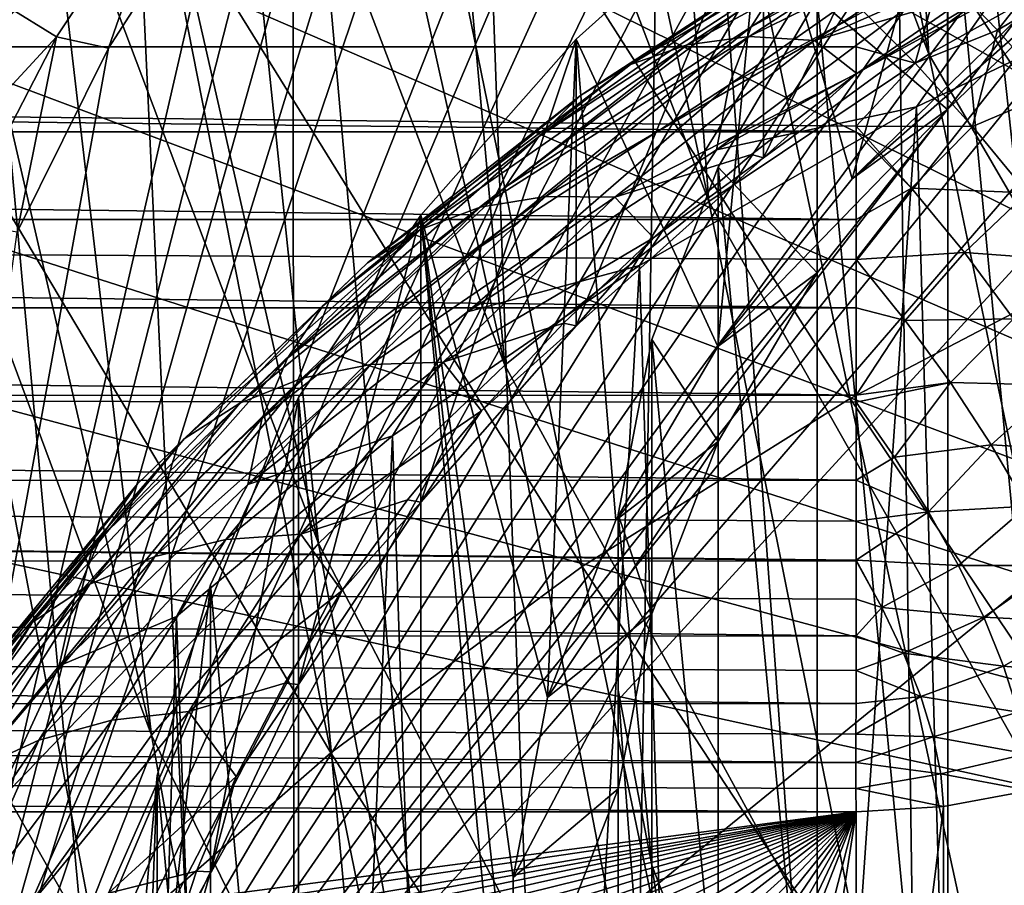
# Model space of a CAD drawing. Header units: metres. Extents: x -109 to 109, y -78 to 121.
# Tile 742 of 1056: x -20.32 to -15.65, y -12.6 to -8.5. Entities that reach past the tile are written whole.
import ezdxf

# ---------------------------------------------------------------- set-up
doc = ezdxf.new("R2010")
doc.units = ezdxf.units.M
doc.layers.add('solid_508554_SW0001', color=7, linetype='CONTINUOUS')

msp = doc.modelspace()

# ---------------------------------------------------------------- linework, layer by layer
at = {"layer": 'solid_508554_SW0001'}
for points in [[(-15.527662, -1.770331, -37.667358), (-16.076096, -1.948305, -37.572727), (-5.75, -14.267006, -31.022758)], [(-16.076096, -1.948305, -37.572727), (-16.325819, -2.038123, -37.524971), (-5.75, -14.267006, -31.022758)], [(-16.325819, -2.038123, -37.524971), (-16.6131, -2.148498, -37.466282), (-5.75, -14.267006, -31.022758)], [(-16.6131, -2.148498, -37.466282), (-17.13689, -2.369964, -37.34853), (-5.75, -14.267006, -31.022758)], [(-17.13689, -2.369964, -37.34853), (-17.64576, -2.611665, -37.220013), (-5.75, -14.267006, -31.022758)], [(-15.08826, -2.481582, 25.28895), (-15.664589, -3.048706, 25.095709), (-14.23452, -21.642811, 35.969391)], [(-17.64576, -2.611665, -37.220013), (-18.138065, -2.872474, -37.081337), (-5.75, -14.267006, -31.022758)], [(-18.138065, -2.872474, -37.081337), (-18.612341, -3.151289, -36.93309), (-5.75, -14.267006, -31.022758)], [(-15.664589, -3.048706, 25.095709), (-16.215151, -3.59325, 24.884087), (-14.23452, -21.642811, 35.969391)], [(-18.612341, -3.151289, -36.93309), (-19.067316, -3.447067, -36.775822), (-5.75, -14.267006, -31.022758)], [(-5.75, -3.196356, -41.475849), (-5.75, -15.767006, -33.620834), (-21.195272, -15.767006, -33.620834)], [(-9.659669, -3.196356, -41.475849), (-5.75, -3.196356, -41.475849), (-21.195272, -15.767006, -33.620834)], [(-10.359494, -3.21484, -41.464298), (-9.659669, -3.196356, -41.475849), (-21.195272, -15.767006, -33.620834)], [(-11.057202, -3.269924, -41.429878), (-10.359494, -3.21484, -41.464298), (-21.195272, -15.767006, -33.620834)], [(-11.347753, -3.303753, -41.408741), (-11.057202, -3.269924, -41.429878), (-21.195272, -15.767006, -33.620834)], [(-11.621875, -3.341582, -41.385101), (-11.347753, -3.303753, -41.408741), (-21.195272, -15.767006, -33.620834)], [(-12.181594, -3.436978, -41.325493), (-11.621875, -3.341582, -41.385101), (-21.195272, -15.767006, -33.620834)], [(-12.733762, -3.555581, -41.251381), (-12.181594, -3.436978, -41.325493), (-21.195272, -15.767006, -33.620834)], [(-19.067316, -3.447067, -36.775822), (-19.501881, -3.758804, -36.610069), (-5.75, -14.267006, -31.022758)], [(-13.2759, -3.696718, -41.163189), (-12.733762, -3.555581, -41.251381), (-21.195272, -15.767006, -33.620834)], [(-16.215151, -3.59325, 24.884087), (-17.242521, -4.614983, 24.410751), (-15.952143, -22.3018, 34.827988)], [(-16.215151, -3.59325, 24.884087), (-15.952143, -22.3018, 34.827988), (-14.23452, -21.642811, 35.969391)], [(-13.807391, -3.860099, -41.061096), (-13.2759, -3.696718, -41.163189), (-21.195272, -15.767006, -33.620834)], [(-19.501881, -3.758804, -36.610069), (-19.915018, -4.085464, -36.436382), (-5.75, -14.267006, -31.022758)], [(-14.328628, -4.045819, -40.945045), (-13.807391, -3.860099, -41.061096), (-21.195272, -15.767006, -33.620834)], [(-14.839646, -4.253956, -40.814987), (-14.328628, -4.045819, -40.945045), (-21.195272, -15.767006, -33.620834)], [(-19.915018, -4.085464, -36.436382), (-20.22757, -4.355056, -36.293037), (-5.75, -14.267006, -31.022758)], [(-20.734434, -8.798349, -51.104588), (-20.985165, -4.203673, -44.352646), (-19.655462, -7.853209, -51.54126)], [(-15.339787, -4.484349, -40.671021), (-14.839646, -4.253956, -40.814987), (-21.195272, -15.767006, -33.620834)], [(-16.008326, -8.660251, -50.492496), (-16.277102, -4.339474, -43.746597), (-16.840366, -4.667392, -43.619957)], [(-16.008326, -8.660251, -50.492496), (-14.900267, -8.044676, -50.717453), (-16.277102, -4.339474, -43.746597)], [(-20.22757, -4.355056, -36.293037), (-20.305826, -4.425884, -36.255375), (-5.75, -14.267006, -31.022758)], [(-20.305826, -4.425884, -36.255375), (-20.673613, -4.778644, -36.06781), (-5.75, -14.267006, -31.022758)], [(-15.827065, -4.736159, -40.513672), (-15.339787, -4.484349, -40.671021), (-21.195272, -15.767006, -33.620834)], [(-17.242521, -4.614983, 24.410751), (-18.176697, -5.548234, 23.879221), (-17.548359, -23.033133, 33.561283)], [(-17.242521, -4.614983, 24.410751), (-17.548359, -23.033133, 33.561283), (-15.952143, -22.3018, 34.827988)], [(-16.008326, -8.660251, -50.492496), (-16.840366, -4.667392, -43.619957), (-17.3853, -5.017664, -43.477215)], [(-16.298344, -5.007792, -40.343937), (-15.827065, -4.736159, -40.513672), (-21.195272, -15.767006, -33.620834)], [(-20.673613, -4.778644, -36.06781), (-21.337833, -5.515685, -35.675919), (-5.75, -14.267006, -31.022758)], [(-15.930471, -5.526824, -52.459057), (-14.560081, -4.941896, -52.626099), (-13.642312, -8.990166, -59.59317)], [(-16.7512, -5.297716, -40.162773), (-16.298344, -5.007792, -40.343937), (-21.195272, -15.767006, -33.620834)], [(-17.051073, -9.35871, -50.205788), (-17.3853, -5.017664, -43.477215), (-17.910482, -5.389319, -43.318783)], [(-17.051073, -9.35871, -50.205788), (-16.008326, -8.660251, -50.492496), (-17.3853, -5.017664, -43.477215)], [(-17.184731, -5.605155, -39.970665), (-16.7512, -5.297716, -40.162773), (-21.195272, -15.767006, -33.620834)], [(-17.051073, -9.35871, -50.205788), (-17.910482, -5.389319, -43.318783), (-18.414675, -5.781518, -43.145008)], [(-21.337833, -5.515685, -35.675919), (-21.90443, -6.286805, -35.265907), (-5.75, -14.267006, -31.022758)], [(-18.176697, -5.548234, 23.879221), (-19.023594, -6.394169, 23.298754), (-17.548359, -23.033133, 33.561283)], [(-17.243303, -6.211176, -52.220951), (-15.930471, -5.526824, -52.459057), (-15.040552, -9.590968, -59.42889)], [(-15.930471, -5.526824, -52.459057), (-13.642312, -8.990166, -59.59317), (-15.040552, -9.590968, -59.42889)], [(-17.992445, -6.271349, -39.554379), (-17.184731, -5.605155, -39.970665), (-21.195272, -15.767006, -33.620834)], [(-18.018616, -10.134007, -49.859684), (-18.414675, -5.781518, -43.145008), (-18.896671, -6.193473, -42.956215)], [(-18.018616, -10.134007, -49.859684), (-17.051073, -9.35871, -50.205788), (-18.414675, -5.781518, -43.145008)], [(-18.018616, -10.134007, -49.859684), (-18.896671, -6.193473, -42.956215), (-19.355524, -6.624475, -42.752712)], [(-18.488369, -6.98872, -51.914207), (-17.243303, -6.211176, -52.220951), (-16.380257, -10.292389, -59.19054)], [(-17.243303, -6.211176, -52.220951), (-15.040552, -9.590968, -59.42889), (-16.380257, -10.292389, -59.19054)], [(-21.90443, -6.286805, -35.265907), (-22.372639, -7.085521, -34.841221), (-5.75, -14.267006, -31.022758)], [(-18.366848, -6.630276, -39.330097), (-17.992445, -6.271349, -39.554379), (-21.195272, -15.767006, -33.620834)], [(-19.023594, -6.394169, 23.298754), (-19.789633, -7.155644, 22.677635), (-19.011023, -23.83124, 32.178921)], [(-19.023594, -6.394169, 23.298754), (-19.011023, -23.83124, 32.178921), (-17.548359, -23.033133, 33.561283)], [(-18.90155, -10.979684, -49.456871), (-19.355524, -6.624475, -42.752712), (-19.790638, -7.073773, -42.534885)], [(-18.90155, -10.979684, -49.456871), (-18.018616, -10.134007, -49.859684), (-19.355524, -6.624475, -42.752712)], [(-18.720562, -7.005466, -39.095654), (-18.366848, -6.630276, -39.330097), (-21.195272, -15.767006, -33.620834)], [(-15.155397, -6.883294, 14.077785), (-15.918524, -7.623412, 12.795862), (-15.155397, -15.633367, -1.077786)], [(-19.655462, -7.853209, -51.54126), (-18.488369, -6.98872, -51.914207), (-17.65099, -11.088043, -58.880573)], [(-18.488369, -6.98872, -51.914207), (-16.380257, -10.292389, -59.19054), (-17.65099, -11.088043, -58.880573)], [(-19.051762, -7.39502, -38.852234), (-18.720562, -7.005466, -39.095654), (-21.195272, -15.767006, -33.620834)], [(-15.760841, -7.039365, 17.807463), (-16.791769, -9.15137, 17.289045), (-16.791786, -7.791863, 16.504097)], [(-16.371923, -9.250462, 13.977731), (-15.760841, -7.039365, 17.807463), (-16.791786, -7.791863, 16.504097)], [(-15.760841, -7.039365, 17.807463), (-15.760826, -8.398877, 18.592402), (-16.791769, -9.15137, 17.289045)], [(-16.371923, -9.250462, 13.977731), (-15.586568, -8.48908, 15.296481), (-15.760841, -7.039365, 17.807463)], [(-22.372639, -7.085521, -34.841221), (-22.742233, -7.906652, -34.404617), (-5.75, -14.267006, -31.022758)], [(-18.90155, -10.979684, -49.456871), (-19.790638, -7.073773, -42.534885), (-20.201321, -7.540606, -42.303104)], [(-19.789633, -7.155644, 22.677635), (-20.48148, -7.836093, 22.022633), (-19.011023, -23.83124, 32.178921)], [(-19.3589, -7.797014, -38.60104), (-19.051762, -7.39502, -38.852234), (-21.195272, -15.767006, -33.620834)], [(-19.692539, -11.88757, -49.001415), (-20.201321, -7.540606, -42.303104), (-20.586407, -8.023761, -42.057964)], [(-19.692539, -11.88757, -49.001415), (-18.90155, -10.979684, -49.456871), (-20.201321, -7.540606, -42.303104)], [(-16.84968, -8.530798, 21.251062), (-16.701448, -8.297067, 20.972494), (-15.416478, -7.595917, 22.18692)], [(-15.553306, -7.823425, 22.476267), (-16.84968, -8.530798, 21.251062), (-15.416478, -7.595917, 22.18692)], [(-15.918524, -7.623412, 12.795862), (-16.537516, -8.396486, 11.456859), (-15.918524, -14.893249, 0.204137)], [(-15.919089, -8.923347, 13.544957), (-16.537516, -8.396486, 11.456859), (-15.918524, -7.623412, 12.795862)], [(-15.156493, -8.183557, 14.826311), (-15.919089, -8.923347, 13.544957), (-15.918524, -7.623412, 12.795862)], [(-15.918524, -7.623412, 12.795862), (-15.918524, -14.893249, 0.204137), (-15.155397, -15.633367, -1.077786)], [(-19.586758, -7.741699, -38.651665), (-20.144218, -8.577765, -38.13242), (-20.378872, -8.433309, -38.296917)], [(-19.586758, -7.741699, -38.651665), (-19.896652, -8.631512, -38.079586), (-20.144218, -8.577765, -38.13242)], [(-19.586758, -7.741699, -38.651665), (-19.3589, -7.797014, -38.60104), (-19.896652, -8.631512, -38.079586)], [(-16.791786, -7.791863, 16.504097), (-17.679455, -9.948217, 15.908866), (-17.679461, -8.588703, 15.12393)], [(-17.009054, -10.045897, 12.599998), (-16.791786, -7.791863, 16.504097), (-17.679461, -8.588703, 15.12393)], [(-16.791786, -7.791863, 16.504097), (-16.791769, -9.15137, 17.289045), (-17.679455, -9.948217, 15.908866)], [(-17.009054, -10.045897, 12.599998), (-16.371923, -9.250462, 13.977731), (-16.791786, -7.791863, 16.504097)], [(-19.896652, -8.631512, -38.079586), (-19.3589, -7.797014, -38.60104), (-21.195272, -15.767006, -33.620834)], [(-20.48148, -7.836093, 22.022633), (-20.329, -24.690052, 30.691416), (-19.011023, -23.83124, 32.178921)], [(-16.955095, -8.805084, 21.511559), (-16.84968, -8.530798, 21.251062), (-15.553306, -7.823425, 22.476267)], [(-15.650609, -8.093286, 22.744429), (-16.955095, -8.805084, 21.511559), (-15.553306, -7.823425, 22.476267)], [(-20.734434, -8.798349, -51.104588), (-19.655462, -7.853209, -51.54126), (-18.842323, -11.971535, -58.501446)], [(-19.655462, -7.853209, -51.54126), (-17.65099, -11.088043, -58.880573), (-18.842323, -11.971535, -58.501446)], [(-17.153225, -8.615685, 18.843166), (-16.860382, -8.577499, 18.584347), (-15.767282, -7.865222, 19.818047)], [(-16.04114, -7.891037, 20.098293), (-17.153225, -8.615685, 18.843166), (-15.767282, -7.865222, 19.818047)], [(-15.767282, -7.865222, 19.818047), (-16.860382, -8.577499, 18.584347), (-15.477312, -7.896384, 19.555084)], [(-22.742233, -7.906652, -34.404617), (-23.013836, -8.743619, -33.959595), (-5.75, -14.267006, -31.022758)], [(-17.421614, -8.709177, 19.114143), (-17.153225, -8.615685, 18.843166), (-16.04114, -7.891037, 20.098293)], [(-16.29213, -7.97319, 20.38891), (-17.421614, -8.709177, 19.114143), (-16.04114, -7.891037, 20.098293)], [(-16.860382, -8.577499, 18.584347), (-16.550308, -8.595562, 18.344072), (-15.477312, -7.896384, 19.555084)], [(-15.477312, -7.896384, 19.555084), (-16.550308, -8.595562, 18.344072), (-15.246434, -8.021862, 19.250126)], [(-17.658928, -8.855668, 19.390596), (-17.421614, -8.709177, 19.114143), (-16.29213, -7.97319, 20.38891)], [(-16.514057, -8.109655, 20.682728), (-17.658928, -8.855668, 19.390596), (-16.29213, -7.97319, 20.38891)], [(-19.692539, -11.88757, -49.001415), (-20.586407, -8.023761, -42.057964), (-20.944323, -8.521392, -41.800381)], [(-16.550308, -8.595562, 18.344072), (-15.814863, -8.380688, 18.62862), (-15.246434, -8.021862, 19.250126)], [(-14.03453, -12.045755, -57.570938), (-14.900267, -8.044676, -50.717453), (-16.008326, -8.660251, -50.492496)], [(-17.85931, -9.051544, 19.665701), (-17.658928, -8.855668, 19.390596), (-16.514057, -8.109655, 20.682728)], [(-16.701448, -8.297067, 20.972494), (-17.85931, -9.051544, 19.665701), (-16.514057, -8.109655, 20.682728)], [(-15.650609, -8.093286, 22.744429), (-15.70599, -8.39884, 22.984787), (-17.015091, -9.113157, 21.747555)], [(-15.650609, -8.093286, 22.744429), (-17.015091, -9.113157, 21.747555), (-16.955095, -8.805084, 21.511559)], [(-15.156493, -8.183557, 14.826311), (-15.586568, -8.48908, 15.296481), (-16.371923, -9.250462, 13.977731)], [(-15.156493, -8.183557, 14.826311), (-16.371923, -9.250462, 13.977731), (-15.919089, -8.923347, 13.544957)], [(-16.35285, -8.423722, -0.180872), (-50.858467, -8.626006, -0.098794), (-50.858467, -8.243653, -0.269029)], [(-15.70395, -21.534126, 29.770006), (-16.066816, -8.910526, 22.882366), (-14.625147, -8.221337, 24.076077)], [(-15.70599, -8.39884, 22.984787), (-14.625147, -8.221337, 24.076077), (-16.066816, -8.910526, 22.882366)], [(-14.294839, -20.860502, 30.936758), (-15.70395, -21.534126, 29.770006), (-14.625147, -8.221337, 24.076077)], [(-18.017818, -9.291972, 19.932671), (-17.85931, -9.051544, 19.665701), (-16.701448, -8.297067, 20.972494)], [(-16.84968, -8.530798, 21.251062), (-18.017818, -9.291972, 19.932671), (-16.701448, -8.297067, 20.972494)], [(-16.072445, -8.703635, -0.085598), (-16.35285, -8.423722, -0.180872), (-15.950605, -8.268794, -0.2864)], [(-15.681786, -8.546693, -0.21091), (-16.072445, -8.703635, -0.085598), (-15.950605, -8.268794, -0.2864)], [(-15.681786, -8.546693, -0.21091), (-15.950605, -8.268794, -0.2864), (-15.508767, -8.326653, -0.362373)], [(-15.681786, -8.546693, -0.21091), (-15.508767, -8.326653, -0.362373), (-15.357548, -8.354219, -0.402976)], [(-15.681786, -8.546693, -0.21091), (-15.357548, -8.354219, -0.402976), (-15.422023, -8.841521, -0.183584)], [(-17.015091, -9.113157, 21.747555), (-15.70599, -8.39884, 22.984787), (-16.066816, -8.910526, 22.882366)], [(-16.537516, -8.396486, 11.456859), (-17.006716, -9.195465, 10.072987), (-16.537516, -14.120174, 1.543141)], [(-16.537769, -9.696172, 12.206385), (-17.006716, -9.195465, 10.072987), (-16.537516, -8.396486, 11.456859)], [(-16.349543, -8.752256, 17.985044), (-16.791769, -9.15137, 17.289045), (-15.760826, -8.398877, 18.592402)], [(-16.550308, -8.595562, 18.344072), (-16.349543, -8.752256, 17.985044), (-15.814863, -8.380688, 18.62862)], [(-15.919089, -8.923347, 13.544957), (-16.537769, -9.696172, 12.206385), (-16.537516, -8.396486, 11.456859)], [(-16.537516, -8.396486, 11.456859), (-16.537516, -14.120174, 1.543141), (-15.918524, -14.893249, 0.204137)], [(-15.814863, -8.380688, 18.62862), (-16.349543, -8.752256, 17.985044), (-15.760826, -8.398877, 18.592402)], [(-16.35285, -8.423722, -0.180872), (-16.352835, -8.626119, -0.098753), (-50.858467, -8.626006, -0.098794)], [(-20.144218, -8.577765, -38.13242), (-20.861116, -9.354115, -37.728245), (-20.378872, -8.433309, -38.296917)], [(-16.072445, -8.703635, -0.085598), (-16.352835, -8.626119, -0.098753), (-16.35285, -8.423722, -0.180872)], [(-20.384779, -12.849054, -48.497734), (-19.692539, -11.88757, -49.001415), (-20.944323, -8.521392, -41.800381)], [(-18.130541, -9.57102, 20.184917), (-18.017818, -9.291972, 19.932671), (-16.84968, -8.530798, 21.251062)], [(-16.955095, -8.805084, 21.511559), (-18.130541, -9.57102, 20.184917), (-16.84968, -8.530798, 21.251062)], [(-20.144218, -8.577765, -38.13242), (-20.599302, -9.458881, -37.584888), (-20.861116, -9.354115, -37.728245)], [(-20.144218, -8.577765, -38.13242), (-20.330898, -9.503421, -37.534756), (-20.599302, -9.458881, -37.584888)], [(-20.144218, -8.577765, -38.13242), (-19.896652, -8.631512, -38.079586), (-20.330898, -9.503421, -37.534756)], [(-17.679461, -8.588703, 15.12393), (-17.679455, -9.948217, 15.908866), (-18.416309, -10.782619, 14.463638)], [(-17.679461, -8.588703, 15.12393), (-18.416309, -10.782619, 14.463638), (-18.416298, -9.423087, 13.678734)], [(-17.816328, -11.709138, 9.719178), (-17.679461, -8.588703, 15.12393), (-18.416298, -9.423087, 13.678734)], [(-18.134764, -9.386039, 17.508875), (-17.825163, -9.334702, 17.272835), (-16.860382, -8.577499, 18.584347)], [(-17.153225, -8.615685, 18.843166), (-18.134764, -9.386039, 17.508875), (-16.860382, -8.577499, 18.584347)], [(-16.860382, -8.577499, 18.584347), (-17.825163, -9.334702, 17.272835), (-16.550308, -8.595562, 18.344072)], [(-17.816328, -11.709138, 9.719178), (-17.491917, -10.867838, 11.176353), (-17.679461, -8.588703, 15.12393)], [(-17.491917, -10.867838, 11.176353), (-17.009054, -10.045897, 12.599998), (-17.679461, -8.588703, 15.12393)], [(-15.681786, -8.546693, -0.21091), (-15.800533, -9.003272, -0.041439), (-16.072445, -8.703635, -0.085598)], [(-15.681786, -8.546693, -0.21091), (-15.422023, -8.841521, -0.183584), (-15.800533, -9.003272, -0.041439)], [(-16.352961, -9.028584, 0.016625), (-50.858467, -9.02874, 0.016658), (-50.858467, -8.626006, -0.098794)], [(-16.352951, -9.002331, 0.010924), (-16.352961, -9.028584, 0.016625), (-50.858467, -8.626006, -0.098794)], [(-16.352835, -8.626119, -0.098753), (-16.352951, -9.002331, 0.010924), (-50.858467, -8.626006, -0.098794)], [(-20.330898, -9.503421, -37.534756), (-19.896652, -8.631512, -38.079586), (-21.195272, -15.767006, -33.620834)], [(-18.41851, -9.491584, 17.758976), (-18.134764, -9.386039, 17.508875), (-17.153225, -8.615685, 18.843166)], [(-17.421614, -8.709177, 19.114143), (-18.41851, -9.491584, 17.758976), (-17.153225, -8.615685, 18.843166)], [(-17.825163, -9.334702, 17.272835), (-17.497347, -9.338839, 17.056679), (-16.550308, -8.595562, 18.344072)], [(-16.550308, -8.595562, 18.344072), (-17.497347, -9.338839, 17.056679), (-16.349543, -8.752256, 17.985044)], [(-16.072445, -8.703635, -0.085598), (-16.352951, -9.002331, 0.010924), (-16.352835, -8.626119, -0.098753)], [(-15.170229, -12.679016, -57.343872), (-16.008326, -8.660251, -50.492496), (-17.051073, -9.35871, -50.205788)], [(-15.170229, -12.679016, -57.343872), (-14.03453, -12.045755, -57.570938), (-16.008326, -8.660251, -50.492496)], [(-18.669403, -9.648733, 18.016968), (-18.41851, -9.491584, 17.758976), (-17.421614, -8.709177, 19.114143)], [(-17.658928, -8.855668, 19.390596), (-18.669403, -9.648733, 18.016968), (-17.421614, -8.709177, 19.114143)], [(-15.800533, -9.003272, -0.041439), (-16.352951, -9.002331, 0.010924), (-16.072445, -8.703635, -0.085598)], [(-23.013836, -8.743619, -33.959595), (-23.188305, -9.589896, -33.509621), (-5.75, -14.267006, -31.022758)], [(-17.497347, -9.338839, 17.056679), (-16.849329, -9.135777, 17.320768), (-16.349543, -8.752256, 17.985044)], [(-16.349543, -8.752256, 17.985044), (-16.849329, -9.135777, 17.320768), (-16.791769, -9.15137, 17.289045)], [(-21.716619, -9.816619, -50.607647), (-20.734434, -8.798349, -51.104588), (-19.943892, -12.936417, -58.05566)], [(-20.734434, -8.798349, -51.104588), (-18.842323, -11.971535, -58.501446), (-19.943892, -12.936417, -58.05566)], [(-16.955095, -8.805084, 21.511559), (-17.015091, -9.113157, 21.747555), (-18.194696, -9.881804, 20.41622)], [(-16.955095, -8.805084, 21.511559), (-18.194696, -9.881804, 20.41622), (-18.130541, -9.57102, 20.184917)], [(-18.881252, -9.853608, 18.276485), (-18.669403, -9.648733, 18.016968), (-17.658928, -8.855668, 19.390596)], [(-17.85931, -9.051544, 19.665701), (-18.881252, -9.853608, 18.276485), (-17.658928, -8.855668, 19.390596)], [(-15.422023, -8.841521, -0.183584), (-15.541655, -9.317263, -0.049135), (-15.800533, -9.003272, -0.041439)], [(-16.986622, -22.268194, 28.498564), (-17.379128, -9.661555, 21.581545), (-16.066816, -8.910526, 22.882366)], [(-17.015091, -9.113157, 21.747555), (-16.066816, -8.910526, 22.882366), (-17.379128, -9.661555, 21.581545)], [(-15.70395, -21.534126, 29.770006), (-16.986622, -22.268194, 28.498564), (-16.066816, -8.910526, 22.882366)], [(-15.919089, -8.923347, 13.544957), (-16.371923, -9.250462, 13.977731), (-17.009054, -10.045897, 12.599998)], [(-15.919089, -8.923347, 13.544957), (-17.009054, -10.045897, 12.599998), (-16.537769, -9.696172, 12.206385)], [(-16.089638, -9.294857, 0.049122), (-16.352961, -9.028584, 0.016625), (-16.352951, -9.002331, 0.010924)], [(-16.089638, -9.294857, 0.049122), (-16.352951, -9.002331, 0.010924), (-15.800533, -9.003272, -0.041439)], [(-16.089638, -9.294857, 0.049122), (-15.800533, -9.003272, -0.041439), (-15.541655, -9.317263, -0.049135)], [(-16.352961, -9.028584, 0.016625), (-16.353029, -9.443193, 0.074848), (-50.858467, -9.02874, 0.016658)], [(-16.353029, -9.443193, 0.074848), (-50.858467, -9.44363, 0.074879), (-50.858467, -9.02874, 0.016658)], [(-19.048832, -10.101154, 18.531124), (-18.881252, -9.853608, 18.276485), (-17.85931, -9.051544, 19.665701)], [(-18.017818, -9.291972, 19.932671), (-19.048832, -10.101154, 18.531124), (-17.85931, -9.051544, 19.665701)], [(-16.089638, -9.294857, 0.049122), (-16.353029, -9.443193, 0.074848), (-16.352961, -9.028584, 0.016625)], [(-18.194696, -9.881804, 20.41622), (-17.015091, -9.113157, 21.747555), (-17.379128, -9.661555, 21.581545)], [(-17.497347, -9.338839, 17.056679), (-17.313158, -9.530428, 16.637213), (-16.849329, -9.135777, 17.320768)], [(-16.849329, -9.135777, 17.320768), (-17.313158, -9.530428, 16.637213), (-16.791769, -9.15137, 17.289045)], [(-17.313158, -9.530428, 16.637213), (-17.679455, -9.948217, 15.908866), (-16.791769, -9.15137, 17.289045)], [(-17.006716, -9.195465, 10.072987), (-17.321884, -10.013103, 8.656796), (-17.006716, -13.321195, 2.927013)], [(-17.006853, -10.495068, 10.822657), (-17.321884, -10.013103, 8.656796), (-17.006716, -9.195465, 10.072987)], [(-16.537769, -9.696172, 12.206385), (-17.006853, -10.495068, 10.822657), (-17.006716, -9.195465, 10.072987)], [(-17.006716, -9.195465, 10.072987), (-17.006716, -13.321195, 2.927013), (-16.537516, -14.120174, 1.543141)], [(-19.168003, -10.385264, 18.774605), (-19.048832, -10.101154, 18.531124), (-18.017818, -9.291972, 19.932671)], [(-18.130541, -9.57102, 20.184917), (-19.168003, -10.385264, 18.774605), (-18.017818, -9.291972, 19.932671)], [(-18.978285, -10.196235, 16.105576), (-18.654284, -10.131065, 15.893492), (-17.825163, -9.334702, 17.272835)], [(-18.134764, -9.386039, 17.508875), (-18.978285, -10.196235, 16.105576), (-17.825163, -9.334702, 17.272835)], [(-17.825163, -9.334702, 17.272835), (-18.654284, -10.131065, 15.893492), (-17.497347, -9.338839, 17.056679)], [(-16.089638, -9.294857, 0.049122), (-16.353014, -9.632647, 0.082066), (-16.353029, -9.443193, 0.074848)], [(-15.839604, -9.600581, 0.037427), (-16.353014, -9.632647, 0.082066), (-16.089638, -9.294857, 0.049122)], [(-15.839604, -9.600581, 0.037427), (-16.089638, -9.294857, 0.049122), (-15.541655, -9.317263, -0.049135)], [(-15.839604, -9.600581, 0.037427), (-15.541655, -9.317263, -0.049135), (-15.300598, -9.6398, -0.108542)], [(-18.654284, -10.131065, 15.893492), (-18.31122, -10.120556, 15.702703), (-17.497347, -9.338839, 17.056679)], [(-17.497347, -9.338839, 17.056679), (-18.31122, -10.120556, 15.702703), (-17.313158, -9.530428, 16.637213)], [(-16.239153, -13.396433, -57.052078), (-17.051073, -9.35871, -50.205788), (-18.018616, -10.134007, -49.859684)], [(-16.239153, -13.396433, -57.052078), (-15.170229, -12.679016, -57.343872), (-17.051073, -9.35871, -50.205788)], [(-19.27523, -10.314456, 16.333719), (-18.978285, -10.196235, 16.105576), (-18.134764, -9.386039, 17.508875)], [(-18.41851, -9.491584, 17.758976), (-19.27523, -10.314456, 16.333719), (-18.134764, -9.386039, 17.508875)], [(-18.416298, -9.423087, 13.678734), (-18.416309, -10.782619, 14.463638), (-18.996044, -11.647459, 12.965692)], [(-18.416298, -9.423087, 13.678734), (-18.996044, -11.647459, 12.965692), (-18.996025, -10.287909, 12.180819)], [(-18.416298, -9.423087, 13.678734), (-18.996025, -10.287909, 12.180819), (-18.416298, -16.557674, 1.321266)], [(-18.416298, -9.423087, 13.678734), (-18.416298, -16.557674, 1.321266), (-17.679461, -17.392059, -0.12393)], [(-17.979267, -13.418702, 6.758126), (-18.416298, -9.423087, 13.678734), (-17.679461, -17.392059, -0.12393)], [(-17.979252, -12.561903, 8.242146), (-17.816328, -11.709138, 9.719178), (-18.416298, -9.423087, 13.678734)], [(-17.979267, -13.418702, 6.758126), (-17.979252, -12.561903, 8.242146), (-18.416298, -9.423087, 13.678734)], [(-16.353029, -9.443193, 0.074848), (-16.353014, -9.632647, 0.082066), (-50.858467, -9.44363, 0.074879)], [(-16.352985, -9.861868, 0.074784), (-50.858467, -9.862586, 0.074733), (-50.858467, -9.44363, 0.074879)], [(-16.353014, -9.632647, 0.082066), (-16.352985, -9.861868, 0.074784), (-50.858467, -9.44363, 0.074879)], [(-19.537794, -10.482814, 16.572296), (-19.27523, -10.314456, 16.333719), (-18.41851, -9.491584, 17.758976)], [(-18.669403, -9.648733, 18.016968), (-19.537794, -10.482814, 16.572296), (-18.41851, -9.491584, 17.758976)], [(-18.31122, -10.120556, 15.702703), (-17.74004, -9.935369, 15.935834), (-17.313158, -9.530428, 16.637213)], [(-17.313158, -9.530428, 16.637213), (-17.74004, -9.935369, 15.935834), (-17.679455, -9.948217, 15.908866)], [(-23.188305, -9.589896, -33.509621), (-23.266329, -10.439172, -33.058056), (-5.75, -14.267006, -31.022758)], [(-18.130541, -9.57102, 20.184917), (-18.194696, -9.881804, 20.41622), (-19.23583, -10.698929, 19.000916)], [(-18.130541, -9.57102, 20.184917), (-19.23583, -10.698929, 19.000916), (-19.168003, -10.385264, 18.774605)], [(-16.380257, -10.292389, -59.19054), (-15.040552, -9.590968, -59.42889), (-14.118647, -13.651271, -66.378868)], [(-16.119408, -9.921757, 0.060838), (-16.353014, -9.632647, 0.082066), (-15.839604, -9.600581, 0.037427)], [(-16.119408, -9.921757, 0.060838), (-15.839604, -9.600581, 0.037427), (-15.607052, -9.914072, -0.023923)], [(-15.607052, -9.914072, -0.023923), (-15.839604, -9.600581, 0.037427), (-15.300598, -9.6398, -0.108542)], [(-19.759497, -10.697153, 16.81542), (-19.537794, -10.482814, 16.572296), (-18.669403, -9.648733, 18.016968)], [(-18.881252, -9.853608, 18.276485), (-19.759497, -10.697153, 16.81542), (-18.669403, -9.648733, 18.016968)], [(-18.132528, -23.056795, 27.132666), (-18.55151, -10.468379, 20.184086), (-17.379128, -9.661555, 21.581545)], [(-18.194696, -9.881804, 20.41622), (-17.379128, -9.661555, 21.581545), (-18.55151, -10.468379, 20.184086)], [(-16.986622, -22.268194, 28.498564), (-18.132528, -23.056795, 27.132666), (-17.379128, -9.661555, 21.581545)], [(-16.119408, -9.921757, 0.060838), (-16.352985, -9.861868, 0.074784), (-16.353014, -9.632647, 0.082066)], [(-16.537769, -9.696172, 12.206385), (-17.009054, -10.045897, 12.599998), (-17.491917, -10.867838, 11.176353)], [(-16.537769, -9.696172, 12.206385), (-17.491917, -10.867838, 11.176353), (-17.006853, -10.495068, 10.822657)], [(-21.716619, -9.816619, -50.607647), (-19.943892, -12.936417, -58.05566), (-20.946846, -13.974997, -57.546757)], [(-16.352985, -9.861868, 0.074784), (-16.353062, -10.27645, 0.016434), (-50.858467, -9.862586, 0.074733)], [(-16.353062, -10.27645, 0.016434), (-50.858467, -10.277436, 0.016224), (-50.858467, -9.862586, 0.074733)], [(-19.93487, -10.952187, 17.057093), (-19.759497, -10.697153, 16.81542), (-18.881252, -9.853608, 18.276485)], [(-19.048832, -10.101154, 18.531124), (-19.93487, -10.952187, 17.057093), (-18.881252, -9.853608, 18.276485)], [(-19.23583, -10.698929, 19.000916), (-18.194696, -9.881804, 20.41622), (-18.55151, -10.468379, 20.184086)], [(-16.119408, -9.921757, 0.060838), (-16.353062, -10.27645, 0.016434), (-16.352985, -9.861868, 0.074784)], [(-18.31122, -10.120556, 15.702703), (-18.129061, -10.349735, 15.21813), (-17.74004, -9.935369, 15.935834)], [(-17.74004, -9.935369, 15.935834), (-18.129061, -10.349735, 15.21813), (-17.679455, -9.948217, 15.908866)], [(-15.905475, -10.215868, -0.005507), (-16.353062, -10.27645, 0.016434), (-16.119408, -9.921757, 0.060838)], [(-15.905475, -10.215868, -0.005507), (-16.119408, -9.921757, 0.060838), (-15.607052, -9.914072, -0.023923)], [(-15.905475, -10.215868, -0.005507), (-15.607052, -9.914072, -0.023923), (-15.396197, -10.229643, -0.133816)], [(-18.129061, -10.349735, 15.21813), (-18.416309, -10.782619, 14.463638), (-17.679455, -9.948217, 15.908866)], [(-17.321884, -10.013103, 8.656796), (-17.480179, -10.842, 7.221105), (-17.321884, -12.503557, 4.343204)], [(-17.321945, -11.312636, 9.406586), (-17.480179, -10.842, 7.221105), (-17.321884, -10.013103, 8.656796)], [(-17.006853, -10.495068, 10.822657), (-17.321945, -11.312636, 9.406586), (-17.321884, -10.013103, 8.656796)], [(-17.321884, -10.013103, 8.656796), (-17.321884, -12.503557, 4.343204), (-17.006716, -13.321195, 2.927013)], [(-20.059586, -11.241621, 17.291351), (-19.93487, -10.952187, 17.057093), (-19.048832, -10.101154, 18.531124)], [(-19.168003, -10.385264, 18.774605), (-20.059586, -11.241621, 17.291351), (-19.048832, -10.101154, 18.531124)], [(-19.341434, -10.960529, 14.456818), (-18.985735, -10.934766, 14.292451), (-18.31122, -10.120556, 15.702703)], [(-18.654284, -10.131065, 15.893492), (-19.341434, -10.960529, 14.456818), (-18.31122, -10.120556, 15.702703)], [(-18.31122, -10.120556, 15.702703), (-18.985735, -10.934766, 14.292451), (-18.129061, -10.349735, 15.21813)], [(-19.677372, -11.040106, 14.643947), (-19.341434, -10.960529, 14.456818), (-18.654284, -10.131065, 15.893492)], [(-18.978285, -10.196235, 16.105576), (-19.677372, -11.040106, 14.643947), (-18.654284, -10.131065, 15.893492)], [(-17.231146, -14.191787, -56.697945), (-18.018616, -10.134007, -49.859684), (-18.90155, -10.979684, -49.456871)], [(-17.231146, -14.191787, -56.697945), (-16.239153, -13.396433, -57.052078), (-18.018616, -10.134007, -49.859684)], [(-19.985254, -11.171532, 14.849222), (-19.677372, -11.040106, 14.643947), (-18.978285, -10.196235, 16.105576)], [(-19.27523, -10.314456, 16.333719), (-19.985254, -11.171532, 14.849222), (-18.978285, -10.196235, 16.105576)], [(-15.905475, -10.215868, -0.005507), (-16.353073, -10.309282, 0.009255), (-16.353062, -10.27645, 0.016434)], [(-16.171186, -10.569848, -0.067498), (-16.353073, -10.309282, 0.009255), (-15.905475, -10.215868, -0.005507)], [(-16.171186, -10.569848, -0.067498), (-15.905475, -10.215868, -0.005507), (-15.711979, -10.510927, -0.115824)], [(-15.711979, -10.510927, -0.115824), (-15.905475, -10.215868, -0.005507), (-15.396197, -10.229643, -0.133816)], [(-15.711979, -10.510927, -0.115824), (-15.396197, -10.229643, -0.133816), (-15.210866, -10.541571, -0.290259)], [(-16.353062, -10.27645, 0.016434), (-16.353073, -10.309282, 0.009255), (-50.858467, -10.277436, 0.016224)], [(-16.353119, -10.678869, -0.099063), (-50.858467, -10.68009, -0.099509), (-50.858467, -10.277436, 0.016224)], [(-16.353073, -10.309282, 0.009255), (-16.353119, -10.678869, -0.099063), (-50.858467, -10.277436, 0.016224)], [(-20.25749, -11.351563, 15.067578), (-19.985254, -11.171532, 14.849222), (-19.27523, -10.314456, 16.333719)], [(-19.537794, -10.482814, 16.572296), (-20.25749, -11.351563, 15.067578), (-19.27523, -10.314456, 16.333719)], [(-18.996025, -10.287909, 12.180819), (-18.996044, -11.647459, 12.965692), (-19.413712, -12.535358, 11.427805)], [(-18.996025, -10.287909, 12.180819), (-19.413712, -12.535358, 11.427805), (-19.413696, -11.175799, 10.642948)], [(-18.996025, -10.287909, 12.180819), (-19.413696, -11.175799, 10.642948), (-18.996025, -15.692853, 2.819181)], [(-18.996025, -10.287909, 12.180819), (-18.996025, -15.692853, 2.819181), (-18.416298, -16.557674, 1.321266)], [(-17.65099, -11.088043, -58.880573), (-16.380257, -10.292389, -59.19054), (-15.490511, -14.371784, -66.138107)], [(-16.380257, -10.292389, -59.19054), (-14.118647, -13.651271, -66.378868), (-15.490511, -14.371784, -66.138107)], [(-16.171186, -10.569848, -0.067498), (-16.353119, -10.678869, -0.099063), (-16.353073, -10.309282, 0.009255)], [(-18.985735, -10.934766, 14.292451), (-18.479393, -10.772643, 14.485633), (-18.129061, -10.349735, 15.21813)], [(-18.129061, -10.349735, 15.21813), (-18.479393, -10.772643, 14.485633), (-18.416309, -10.782619, 14.463638)], [(-19.168003, -10.385264, 18.774605), (-19.23583, -10.698929, 19.000916), (-20.130568, -11.558316, 17.512415)], [(-19.168003, -10.385264, 18.774605), (-20.130568, -11.558316, 17.512415), (-20.059586, -11.241621, 17.291351)], [(-23.266329, -10.439172, -33.058056), (-23.333569, -12.342929, -32.045807), (-5.75, -14.267006, -31.022758)], [(-20.48736, -11.575762, 15.293628), (-20.25749, -11.351563, 15.067578), (-19.537794, -10.482814, 16.572296)], [(-19.759497, -10.697153, 16.81542), (-20.48736, -11.575762, 15.293628), (-19.537794, -10.482814, 16.572296)], [(-19.132441, -23.893581, 25.68331), (-19.574526, -11.3245, 18.701241), (-18.55151, -10.468379, 20.184086)], [(-19.23583, -10.698929, 19.000916), (-18.55151, -10.468379, 20.184086), (-19.574526, -11.3245, 18.701241)], [(-18.132528, -23.056795, 27.132666), (-19.132441, -23.893581, 25.68331), (-18.55151, -10.468379, 20.184086)], [(-17.006853, -10.495068, 10.822657), (-17.491917, -10.867838, 11.176353), (-17.816328, -11.709138, 9.719178)], [(-17.006853, -10.495068, 10.822657), (-17.816328, -11.709138, 9.719178), (-17.321945, -11.312636, 9.406586)], [(-16.008785, -10.828927, -0.179892), (-16.171186, -10.569848, -0.067498), (-15.711979, -10.510927, -0.115824)], [(-16.008785, -10.828927, -0.179892), (-15.711979, -10.510927, -0.115824), (-15.542251, -10.801858, -0.268212)], [(-15.542251, -10.801858, -0.268212), (-15.711979, -10.510927, -0.115824), (-15.210866, -10.541571, -0.290259)], [(-16.008785, -10.828927, -0.179892), (-16.353119, -10.678869, -0.099063), (-16.171186, -10.569848, -0.067498)], [(-16.353119, -10.678869, -0.099063), (-16.353014, -10.873051, -0.17758), (-50.858467, -10.68009, -0.099509)], [(-16.35281, -11.061289, -0.269458), (-50.858467, -11.062696, -0.270207), (-50.858467, -10.68009, -0.099509)], [(-16.352814, -11.058675, -0.268068), (-16.35281, -11.061289, -0.269458), (-50.858467, -10.68009, -0.099509)], [(-16.353014, -10.873051, -0.17758), (-16.352814, -11.058675, -0.268068), (-50.858467, -10.68009, -0.099509)], [(-16.008785, -10.828927, -0.179892), (-16.353014, -10.873051, -0.17758), (-16.353119, -10.678869, -0.099063)], [(-20.669193, -11.838593, 15.521793), (-20.48736, -11.575762, 15.293628), (-19.759497, -10.697153, 16.81542)], [(-19.93487, -10.952187, 17.057093), (-20.669193, -11.838593, 15.521793), (-19.759497, -10.697153, 16.81542)], [(-20.130568, -11.558316, 17.512415), (-19.23583, -10.698929, 19.000916), (-19.574526, -11.3245, 18.701241)], [(-18.790289, -11.203189, 13.739904), (-18.996044, -11.647459, 12.965692), (-18.416309, -10.782619, 14.463638)], [(-18.985735, -10.934766, 14.292451), (-18.790289, -11.203189, 13.739904), (-18.479393, -10.772643, 14.485633)], [(-18.479393, -10.772643, 14.485633), (-18.790289, -11.203189, 13.739904), (-18.416309, -10.782619, 14.463638)], [(-16.008785, -10.828927, -0.179892), (-16.352814, -11.058675, -0.268068), (-16.353014, -10.873051, -0.17758)], [(-15.866971, -11.083041, -0.326327), (-16.352814, -11.058675, -0.268068), (-16.008785, -10.828927, -0.179892)], [(-15.866971, -11.083041, -0.326327), (-16.008785, -10.828927, -0.179892), (-15.542251, -10.801858, -0.268212)], [(-15.866971, -11.083041, -0.326327), (-15.542251, -10.801858, -0.268212), (-15.399211, -11.083652, -0.460051)], [(-17.480188, -12.141416, 7.971098), (-17.480183, -12.973943, 6.529119), (-17.480179, -10.842, 7.221105)], [(-17.321945, -11.312636, 9.406586), (-17.480188, -12.141416, 7.971098), (-17.480179, -10.842, 7.221105)], [(-17.480183, -12.973943, 6.529119), (-17.480179, -11.674661, 5.778895), (-17.480179, -10.842, 7.221105)], [(-17.480179, -10.842, 7.221105), (-17.480179, -11.674661, 5.778895), (-17.321884, -12.503557, 4.343204)], [(-20.798502, -12.133573, 15.746446), (-20.669193, -11.838593, 15.521793), (-19.93487, -10.952187, 17.057093)], [(-20.059586, -11.241621, 17.291351), (-20.798502, -12.133573, 15.746446), (-19.93487, -10.952187, 17.057093)], [(-20.2267, -11.91123, 13.135115), (-19.881386, -11.816782, 12.973744), (-19.341434, -10.960529, 14.456818)], [(-19.677372, -11.040106, 14.643947), (-20.2267, -11.91123, 13.135115), (-19.341434, -10.960529, 14.456818)], [(-19.881386, -11.816782, 12.973744), (-19.515755, -11.775271, 12.836652), (-18.985735, -10.934766, 14.292451)], [(-19.341434, -10.960529, 14.456818), (-19.881386, -11.816782, 12.973744), (-18.985735, -10.934766, 14.292451)], [(-18.985735, -10.934766, 14.292451), (-19.515755, -11.775271, 12.836652), (-18.790289, -11.203189, 13.739904)], [(-18.136568, -15.058435, -56.284214), (-18.90155, -10.979684, -49.456871), (-19.692539, -11.88757, -49.001415)], [(-18.136568, -15.058435, -56.284214), (-17.231146, -14.191787, -56.697945), (-18.90155, -10.979684, -49.456871)], [(-16.35281, -11.061289, -0.269458), (-16.352634, -11.242642, -0.374238), (-50.858467, -11.062696, -0.270207)], [(-16.352627, -11.416231, -0.491408), (-50.858467, -11.417789, -0.492542), (-50.858467, -11.062696, -0.270207)], [(-16.352634, -11.242642, -0.374238), (-16.352627, -11.416231, -0.491408), (-50.858467, -11.062696, -0.270207)], [(-20.543179, -12.056286, 13.316782), (-20.2267, -11.91123, 13.135115), (-19.677372, -11.040106, 14.643947)], [(-19.985254, -11.171532, 14.849222), (-20.543179, -12.056286, 13.316782), (-19.677372, -11.040106, 14.643947)], [(-16.23019, -11.28317, -0.40303), (-16.35281, -11.061289, -0.269458), (-16.352814, -11.058675, -0.268068)], [(-16.23019, -11.28317, -0.40303), (-16.352814, -11.058675, -0.268068), (-15.866971, -11.083041, -0.326327)], [(-16.23019, -11.28317, -0.40303), (-16.352634, -11.242642, -0.374238), (-16.35281, -11.061289, -0.269458)], [(-18.842323, -11.971535, -58.501446), (-17.65099, -11.088043, -58.880573), (-16.791882, -15.188171, -65.822876)], [(-17.65099, -11.088043, -58.880573), (-15.490511, -14.371784, -66.138107), (-16.791882, -15.188171, -65.822876)], [(-16.23019, -11.28317, -0.40303), (-15.866971, -11.083041, -0.326327), (-15.747892, -11.328344, -0.504583)], [(-15.747892, -11.328344, -0.504583), (-15.866971, -11.083041, -0.326327), (-15.399211, -11.083652, -0.460051)], [(-15.747892, -11.328344, -0.504583), (-15.399211, -11.083652, -0.460051), (-15.285322, -11.351461, -0.688038)], [(-20.823015, -12.24837, 13.514263), (-20.543179, -12.056286, 13.316782), (-19.985254, -11.171532, 14.849222)], [(-20.25749, -11.351563, 15.067578), (-20.823015, -12.24837, 13.514263), (-19.985254, -11.171532, 14.849222)], [(-19.413696, -11.175799, 10.642948), (-19.413712, -12.535358, 11.427805), (-19.665749, -13.438743, 9.863097)], [(-19.413696, -11.175799, 10.642948), (-19.665749, -13.438743, 9.863097), (-19.665743, -12.07919, 9.078228)], [(-19.413696, -11.175799, 10.642948), (-19.665743, -12.07919, 9.078228), (-19.413696, -14.804963, 4.357052)], [(-19.515755, -11.775271, 12.836652), (-19.061083, -11.640455, 12.982537), (-18.790289, -11.203189, 13.739904)], [(-19.413696, -11.175799, 10.642948), (-19.413696, -14.804963, 4.357052), (-18.996025, -15.692853, 2.819181)], [(-18.790289, -11.203189, 13.739904), (-19.061083, -11.640455, 12.982537), (-18.996044, -11.647459, 12.965692)], [(-20.059586, -11.241621, 17.291351), (-20.130568, -11.558316, 17.512415), (-20.872099, -12.453424, 15.962043)], [(-20.059586, -11.241621, 17.291351), (-20.872099, -12.453424, 15.962043), (-20.798502, -12.133573, 15.746446)], [(-16.23019, -11.28317, -0.40303), (-16.352627, -11.416231, -0.491408), (-16.352634, -11.242642, -0.374238)], [(-16.127441, -11.499548, -0.565012), (-16.352627, -11.416231, -0.491408), (-16.23019, -11.28317, -0.40303)], [(-16.127441, -11.499548, -0.565012), (-16.23019, -11.28317, -0.40303), (-15.747892, -11.328344, -0.504583)], [(-19.97831, -24.771814, 24.162167), (-20.439941, -12.223026, 17.144947), (-19.574526, -11.3245, 18.701241)], [(-20.130568, -11.558316, 17.512415), (-19.574526, -11.3245, 18.701241), (-20.439941, -12.223026, 17.144947)], [(-19.132441, -23.893581, 25.68331), (-19.97831, -24.771814, 24.162167), (-19.574526, -11.3245, 18.701241)], [(-17.321945, -11.312636, 9.406586), (-17.816328, -11.709138, 9.719178), (-17.979252, -12.561903, 8.242146)], [(-17.321945, -11.312636, 9.406586), (-17.979252, -12.561903, 8.242146), (-17.480188, -12.141416, 7.971098)], [(-16.127441, -11.499548, -0.565012), (-15.747892, -11.328344, -0.504583), (-15.653352, -11.561119, -0.711962)], [(-15.653352, -11.561119, -0.711962), (-15.747892, -11.328344, -0.504583), (-15.285322, -11.351461, -0.688038)], [(-21.059301, -12.482744, 13.722687), (-20.823015, -12.24837, 13.514263), (-20.25749, -11.351563, 15.067578)], [(-20.48736, -11.575762, 15.293628), (-21.059301, -12.482744, 13.722687), (-20.25749, -11.351563, 15.067578)], [(-15.653352, -11.561119, -0.711962), (-15.285322, -11.351461, -0.688038), (-15.202543, -11.600676, -0.94825)], [(-16.352627, -11.416231, -0.491408), (-16.352812, -11.581223, -0.620403), (-50.858467, -11.417789, -0.492542)], [(-16.353111, -11.736846, -0.760628), (-50.858467, -11.738448, -0.762178), (-50.858467, -11.417789, -0.492542)], [(-16.352812, -11.581223, -0.620403), (-16.353111, -11.736846, -0.760628), (-50.858467, -11.417789, -0.492542)], [(-16.127441, -11.499548, -0.565012), (-16.352812, -11.581223, -0.620403), (-16.352627, -11.416231, -0.491408)], [(-16.045971, -11.704766, -0.751729), (-16.352812, -11.581223, -0.620403), (-16.127441, -11.499548, -0.565012)], [(-16.045971, -11.704766, -0.751729), (-16.127441, -11.499548, -0.565012), (-15.653352, -11.561119, -0.711962)], [(-20.872099, -12.453424, 15.962043), (-20.130568, -11.558316, 17.512415), (-20.439941, -12.223026, 17.144947)], [(-16.045971, -11.704766, -0.751729), (-15.653352, -11.561119, -0.711962), (-15.584781, -11.777843, -0.945324)], [(-15.584781, -11.777843, -0.945324), (-15.653352, -11.561119, -0.711962), (-15.202543, -11.600676, -0.94825)], [(-16.045971, -11.704766, -0.751729), (-16.353111, -11.736846, -0.760628), (-16.352812, -11.581223, -0.620403)], [(-19.515755, -11.775271, 12.836652), (-19.291199, -12.083508, 12.215148), (-19.061083, -11.640455, 12.982537)], [(-19.291199, -12.083508, 12.215148), (-19.413712, -12.535358, 11.427805), (-18.996044, -11.647459, 12.965692)], [(-19.061083, -11.640455, 12.982537), (-19.291199, -12.083508, 12.215148), (-18.996044, -11.647459, 12.965692)], [(-17.480183, -12.973943, 6.529119), (-17.321926, -13.802724, 5.093628), (-17.480179, -11.674661, 5.778895)], [(-17.321926, -13.802724, 5.093628), (-17.321884, -12.503557, 4.343204), (-17.480179, -11.674661, 5.778895)], [(-16.045971, -11.704766, -0.751729), (-16.35343, -11.882312, -0.911379), (-16.353111, -11.736846, -0.760628)], [(-15.986937, -11.895905, -0.960526), (-16.35343, -11.882312, -0.911379), (-16.045971, -11.704766, -0.751729)], [(-15.986937, -11.895905, -0.960526), (-16.045971, -11.704766, -0.751729), (-15.584781, -11.777843, -0.945324)], [(-16.353111, -11.736846, -0.760628), (-16.35343, -11.882312, -0.911379), (-50.858467, -11.738448, -0.762178)], [(-16.353664, -12.01678, -1.071758), (-50.858467, -12.018417, -1.073857), (-50.858467, -11.738448, -0.762178)], [(-16.35343, -11.882312, -0.911379), (-16.353664, -12.01678, -1.071758), (-50.858467, -11.738448, -0.762178)], [(-20.270027, -12.693306, 11.45556), (-19.897249, -12.635676, 11.346388), (-19.515755, -11.775271, 12.836652)], [(-19.881386, -11.816782, 12.973744), (-20.270027, -12.693306, 11.45556), (-19.515755, -11.775271, 12.836652)], [(-19.515755, -11.775271, 12.836652), (-19.897249, -12.635676, 11.346388), (-19.291199, -12.083508, 12.215148)], [(-15.986937, -11.895905, -0.960526), (-15.584781, -11.777843, -0.945324), (-15.543219, -11.975231, -1.201134)], [(-20.622091, -12.802979, 11.590561), (-20.270027, -12.693306, 11.45556), (-19.881386, -11.816782, 12.973744)], [(-20.2267, -11.91123, 13.135115), (-20.622091, -12.802979, 11.590561), (-19.881386, -11.816782, 12.973744)], [(-18.947887, -15.988003, -55.815075), (-19.692539, -11.88757, -49.001415), (-20.384779, -12.849054, -48.497734)], [(-18.947887, -15.988003, -55.815075), (-18.136568, -15.058435, -56.284214), (-19.692539, -11.88757, -49.001415)], [(-15.986937, -11.895905, -0.960526), (-16.353664, -12.01678, -1.071758), (-16.35343, -11.882312, -0.911379)], [(-15.951176, -12.070247, -1.188432), (-16.353664, -12.01678, -1.071758), (-15.986937, -11.895905, -0.960526)], [(-15.951176, -12.070247, -1.188432), (-15.986937, -11.895905, -0.960526), (-15.543219, -11.975231, -1.201134)], [(-20.944757, -12.961987, 11.748061), (-20.622091, -12.802979, 11.590561), (-20.2267, -11.91123, 13.135115)], [(-20.543179, -12.056286, 13.316782), (-20.944757, -12.961987, 11.748061), (-20.2267, -11.91123, 13.135115)], [(-19.943892, -12.936417, -58.05566), (-18.842323, -11.971535, -58.501446), (-18.012066, -16.093866, -65.435661)], [(-18.842323, -11.971535, -58.501446), (-16.791882, -15.188171, -65.822876), (-18.012066, -16.093866, -65.435661)], [(-15.951176, -12.070247, -1.188432), (-15.543219, -11.975231, -1.201134), (-15.529294, -12.150297, -1.475518)], [(-16.353664, -12.01678, -1.071758), (-16.353615, -12.139565, -1.240862), (-50.858467, -12.018417, -1.073857)], [(-16.352985, -12.250144, -1.417871), (-50.858467, -12.250144, -1.417871), (-50.858467, -12.018417, -1.073857)], [(-16.353615, -12.139565, -1.240862), (-16.352985, -12.250144, -1.417871), (-50.858467, -12.018417, -1.073857)], [(-15.951176, -12.070247, -1.188432), (-16.353615, -12.139565, -1.240862), (-16.353664, -12.01678, -1.071758)], [(-19.897249, -12.635676, 11.346388), (-19.480146, -12.531402, 11.439373), (-19.291199, -12.083508, 12.215148)], [(-19.665743, -12.07919, 9.078228), (-19.665749, -13.438743, 9.863097), (-19.75, -14.349904, 8.284921)], [(-19.665743, -12.07919, 9.078228), (-19.75, -14.349904, 8.284921), (-19.75, -12.990381, 7.5)], [(-19.665743, -12.07919, 9.078228), (-19.75, -12.990381, 7.5), (-19.665743, -13.901571, 5.921772)], [(-19.665743, -12.07919, 9.078228), (-19.665743, -13.901571, 5.921772), (-19.413696, -14.804963, 4.357052)], [(-19.291199, -12.083508, 12.215148), (-19.480146, -12.531402, 11.439373), (-19.413712, -12.535358, 11.427805)], [(-15.951176, -12.070247, -1.188432), (-15.939198, -12.225312, -1.432208), (-16.353615, -12.139565, -1.240862)], [(-15.951176, -12.070247, -1.188432), (-15.529294, -12.150297, -1.475518), (-15.939198, -12.225312, -1.432208)], [(-17.480188, -12.141416, 7.971098), (-17.979252, -12.561903, 8.242146), (-17.979267, -13.418702, 6.758126)], [(-17.480188, -12.141416, 7.971098), (-17.979267, -13.418702, 6.758126), (-17.480183, -12.973943, 6.529119)], [(-15.939198, -12.225312, -1.432208), (-16.352985, -12.250144, -1.417871), (-16.353615, -12.139565, -1.240862)], [(-15.939198, -15.54882, -7.188693), (-15.939198, -12.225312, -1.432208), (-15.529294, -12.150297, -1.475518)], [(-15.529294, -15.473804, -7.232002), (-15.939198, -15.54882, -7.188693), (-15.529294, -12.150297, -1.475518)], [(-19.97831, -24.771814, 24.162167), (-20.663326, -25.684423, 22.58148), (-20.439941, -12.223026, 17.144947)], [(-16.352985, -15.573651, -7.174356), (-16.352985, -12.250144, -1.417871), (-15.939198, -12.225312, -1.432208)], [(-15.939198, -15.54882, -7.188693), (-16.352985, -15.573651, -7.174356), (-15.939198, -12.225312, -1.432208)], [(-16.352985, -12.250144, -1.417871), (-43.110828, -15.762044, -7.50066), (-50.858467, -12.250144, -1.417871)], [(-16.352985, -12.250144, -1.417871), (-40.847942, -15.847544, -7.64875), (-43.110828, -15.762044, -7.50066)], [(-16.352985, -12.250144, -1.417871), (-38.595234, -16.025461, -7.956914), (-40.847942, -15.847544, -7.64875)], [(-16.352985, -12.250144, -1.417871), (-37.478966, -16.148981, -8.170855), (-38.595234, -16.025461, -7.956914)], [(-16.352985, -12.250144, -1.417871), (-36.372757, -16.295307, -8.424301), (-37.478966, -16.148981, -8.170855)], [(-16.352985, -12.250144, -1.417871), (-35.279083, -16.464159, -8.71676), (-36.372757, -16.295307, -8.424301)], [(-16.352985, -12.250144, -1.417871), (-34.20039, -16.655159, -9.047581), (-35.279083, -16.464159, -8.71676)], [(-16.352985, -12.250144, -1.417871), (-33.138821, -16.867895, -9.41605), (-34.20039, -16.655159, -9.047581)], [(-16.352985, -12.250144, -1.417871), (-32.095959, -17.102013, -9.821554), (-33.138821, -16.867895, -9.41605)], [(-16.352985, -12.250144, -1.417871), (-31.073193, -17.35718, -10.263516), (-32.095959, -17.102013, -9.821554)], [(-16.352985, -12.250144, -1.417871), (-30.071886, -17.633059, -10.741354), (-31.073193, -17.35718, -10.263516)], [(-16.352985, -12.250144, -1.417871), (-29.093544, -17.92926, -11.25439), (-30.071886, -17.633059, -10.741354)], [(-16.352985, -12.250144, -1.417871), (-28.139946, -18.245272, -11.801738), (-29.093544, -17.92926, -11.25439)], [(-16.352985, -12.250144, -1.417871), (-27.212952, -18.580488, -12.382349), (-28.139946, -18.245272, -11.801738)], [(-16.352985, -12.250144, -1.417871), (-26.31435, -18.93425, -12.995082), (-27.212952, -18.580488, -12.382349)], [(-16.352985, -12.250144, -1.417871), (-25.445724, -19.305904, -13.638808), (-26.31435, -18.93425, -12.995082)], [(-16.352985, -12.250144, -1.417871), (-24.608341, -19.694883, -14.312538), (-25.445724, -19.305904, -13.638808)], [(-16.352985, -12.250144, -1.417871), (-23.803312, -20.100662, -15.015367), (-24.608341, -19.694883, -14.312538)], [(-16.352985, -12.250144, -1.417871), (-23.031752, -20.522703, -15.746366), (-23.803312, -20.100662, -15.015367)], [(-16.352985, -12.250144, -1.417871), (-22.294876, -20.960394, -16.504467), (-23.031752, -20.522703, -15.746366)], [(-16.352985, -12.250144, -1.417871), (-21.594194, -21.41288, -17.288197), (-22.294876, -20.960394, -16.504467)], [(-16.352985, -12.250144, -1.417871), (-20.931242, -21.879173, -18.095839), (-21.594194, -21.41288, -17.288197)], [(-16.352985, -12.250144, -1.417871), (-20.307402, -22.358234, -18.925596), (-20.931242, -21.879173, -18.095839)], [(-16.352985, -12.250144, -1.417871), (-19.181847, -23.3503, -20.643904), (-20.307402, -22.358234, -18.925596)], [(-16.352985, -12.250144, -1.417871), (-18.225088, -24.380003, -22.427404), (-19.181847, -23.3503, -20.643904)], [(-16.352985, -15.573651, -7.174356), (-18.225088, -24.380003, -22.427404), (-16.352985, -12.250144, -1.417871)], [(-23.333569, -12.342929, -32.045807), (-23.401785, -14.267006, -31.022758), (-5.75, -14.267006, -31.022758)], [(-17.321926, -13.802724, 5.093628), (-17.006821, -14.620295, 3.677554), (-17.321884, -12.503557, 4.343204)], [(-17.006821, -14.620295, 3.677554), (-17.006716, -13.321195, 2.927013), (-17.321884, -12.503557, 4.343204)], [(-19.897249, -12.635676, 11.346388), (-19.62752, -12.983181, 10.656869), (-19.480146, -12.531402, 11.439373)], [(-19.62752, -12.983181, 10.656869), (-19.665749, -13.438743, 9.863097), (-19.413712, -12.535358, 11.427805)], [(-19.480146, -12.531402, 11.439373), (-19.62752, -12.983181, 10.656869), (-19.413712, -12.535358, 11.427805)]]:
    msp.add_3dface(points, dxfattribs=at)

doc.saveas('drawing.dxf')
